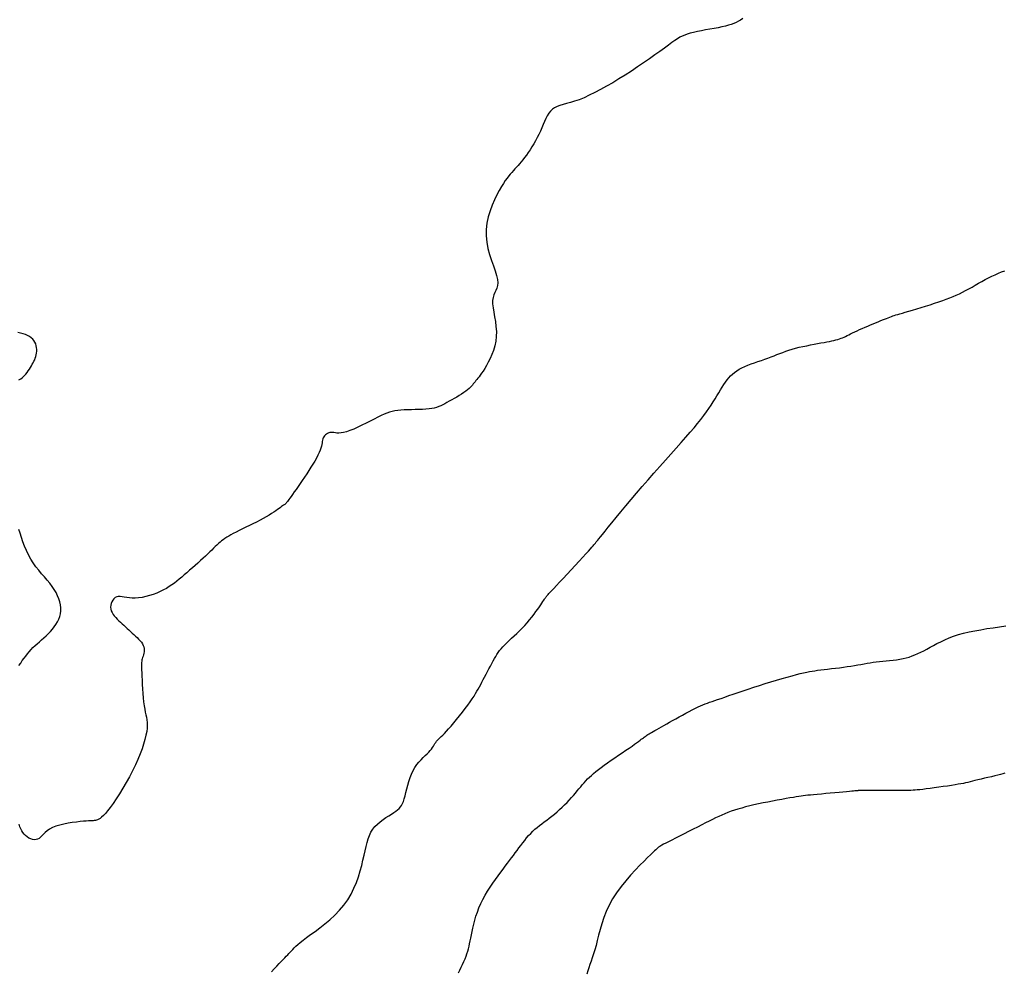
# Model space of a CAD drawing. Header units: millimetres. Extents: x 32690613 to 32693367, y 5343692 to 5344708.
# Tile 838 of 1009: x 32693004 to 32693023, y 5344319 to 5344337. Entities that reach past the tile are written whole.
import ezdxf

# ---------------------------------------------------------------- set-up
doc = ezdxf.new("R2010")
doc.units = ezdxf.units.MM
doc.header["$LTSCALE"] = 20
for name, color, linetype in [('02-DGM_HL_490.50', 52, 'Continuous'), ('02-DGM_HL_491.00', 62, 'Continuous'), ('02-DGM_HL_491.50', 72, 'Continuous'), ('02-DGM_HL_492.00', 82, 'Continuous')]:
    doc.layers.add(name, color=color, linetype=linetype)

msp = doc.modelspace()

# ---------------------------------------------------------------- linework, layer by layer
at = {"layer": '02-DGM_HL_490.50', "elevation": 490.5, "flags": 128}
msp.add_lwpolyline([(32693022.801, 5344322.661), (32693022.762, 5344322.65), (32693022.716, 5344322.638), (32693022.663, 5344322.624), (32693022.603, 5344322.61), (32693022.539, 5344322.594), (32693022.472, 5344322.578), (32693022.404, 5344322.562), (32693022.338, 5344322.546), (32693022.276, 5344322.531), (32693022.218, 5344322.517), (32693022.168, 5344322.505), (32693022.122, 5344322.493), (32693022.079, 5344322.483), (32693022.037, 5344322.473), (32693021.994, 5344322.464), (32693021.946, 5344322.455), (32693021.893, 5344322.445), (32693021.831, 5344322.435), (32693021.76, 5344322.424), (32693021.681, 5344322.412), (32693021.597, 5344322.4), (32693021.511, 5344322.388), (32693021.426, 5344322.376), (32693021.343, 5344322.365), (32693021.267, 5344322.355), (32693021.199, 5344322.347), (32693021.142, 5344322.34), (32693021.094, 5344322.335), (32693021.051, 5344322.331), (32693021.011, 5344322.328), (32693020.97, 5344322.326), (32693020.926, 5344322.325), (32693020.876, 5344322.325), (32693020.817, 5344322.325), (32693020.746, 5344322.325), (32693020.666, 5344322.325), (32693020.581, 5344322.325), (32693020.492, 5344322.325), (32693020.404, 5344322.325), (32693020.32, 5344322.326), (32693020.242, 5344322.326), (32693020.173, 5344322.326), (32693020.117, 5344322.326), (32693020.071, 5344322.326), (32693020.036, 5344322.325), (32693020.008, 5344322.325), (32693019.987, 5344322.324), (32693019.97, 5344322.324), (32693019.956, 5344322.323), (32693019.944, 5344322.322), (32693019.932, 5344322.321), (32693019.918, 5344322.32), (32693019.901, 5344322.318), (32693019.879, 5344322.316), (32693019.851, 5344322.313), (32693019.815, 5344322.309), (32693019.769, 5344322.305), (32693019.713, 5344322.3), (32693019.645, 5344322.294), (32693019.568, 5344322.287), (32693019.484, 5344322.279), (32693019.396, 5344322.271), (32693019.308, 5344322.264), (32693019.223, 5344322.256), (32693019.143, 5344322.249), (32693019.072, 5344322.242), (32693019.011, 5344322.236), (32693018.96, 5344322.231), (32693018.914, 5344322.226), (32693018.871, 5344322.221), (32693018.829, 5344322.215), (32693018.785, 5344322.208), (32693018.735, 5344322.2), (32693018.678, 5344322.19), (32693018.611, 5344322.179), (32693018.535, 5344322.166), (32693018.452, 5344322.151), (32693018.364, 5344322.135), (32693018.272, 5344322.118), (32693018.179, 5344322.1), (32693018.087, 5344322.081), (32693017.996, 5344322.062), (32693017.909, 5344322.043), (32693017.826, 5344322.024), (32693017.746, 5344322.004), (32693017.67, 5344321.983), (32693017.597, 5344321.963), (32693017.528, 5344321.941), (32693017.462, 5344321.919), (32693017.399, 5344321.896), (32693017.338, 5344321.872), (32693017.28, 5344321.846), (32693017.221, 5344321.82), (32693017.162, 5344321.791), (32693017.101, 5344321.76), (32693017.036, 5344321.727), (32693016.967, 5344321.691), (32693016.892, 5344321.653), (32693016.81, 5344321.611), (32693016.723, 5344321.568), (32693016.634, 5344321.523), (32693016.546, 5344321.479), (32693016.459, 5344321.436), (32693016.378, 5344321.395), (32693016.305, 5344321.358), (32693016.241, 5344321.325), (32693016.188, 5344321.298), (32693016.147, 5344321.276), (32693016.115, 5344321.258), (32693016.091, 5344321.244), (32693016.073, 5344321.233), (32693016.06, 5344321.224), (32693016.05, 5344321.217), (32693016.042, 5344321.211), (32693016.034, 5344321.205), (32693016.025, 5344321.197), (32693016.013, 5344321.186), (32693015.995, 5344321.17), (32693015.97, 5344321.147), (32693015.936, 5344321.115), (32693015.892, 5344321.072), (32693015.836, 5344321.017), (32693015.766, 5344320.948), (32693015.685, 5344320.867), (32693015.596, 5344320.775), (32693015.503, 5344320.674), (32693015.409, 5344320.566), (32693015.317, 5344320.451), (32693015.23, 5344320.332), (32693015.152, 5344320.211), (32693015.085, 5344320.088), (32693015.029, 5344319.966), (32693014.982, 5344319.845), (32693014.942, 5344319.727), (32693014.908, 5344319.613), (32693014.879, 5344319.503), (32693014.853, 5344319.4), (32693014.829, 5344319.305), (32693014.805, 5344319.218), (32693014.781, 5344319.138), (32693014.757, 5344319.064), (32693014.734, 5344318.996), (32693014.711, 5344318.93), (32693014.69, 5344318.867), (32693014.669, 5344318.805), (32693014.649, 5344318.742)], dxfattribs=at)
at = {"layer": '02-DGM_HL_491.00', "elevation": 491, "flags": 128}
msp.add_lwpolyline([(32693012.147, 5344318.77), (32693012.175, 5344318.824), (32693012.202, 5344318.879), (32693012.228, 5344318.934), (32693012.253, 5344318.988), (32693012.275, 5344319.041), (32693012.296, 5344319.092), (32693012.313, 5344319.142), (32693012.328, 5344319.19), (32693012.342, 5344319.238), (32693012.354, 5344319.287), (32693012.365, 5344319.337), (32693012.376, 5344319.39), (32693012.387, 5344319.446), (32693012.399, 5344319.507), (32693012.412, 5344319.572), (32693012.427, 5344319.642), (32693012.444, 5344319.716), (32693012.464, 5344319.793), (32693012.488, 5344319.873), (32693012.515, 5344319.954), (32693012.546, 5344320.037), (32693012.582, 5344320.119), (32693012.623, 5344320.202), (32693012.668, 5344320.284), (32693012.716, 5344320.364), (32693012.767, 5344320.442), (32693012.818, 5344320.519), (32693012.87, 5344320.592), (32693012.921, 5344320.662), (32693012.97, 5344320.729), (32693013.016, 5344320.791), (32693013.06, 5344320.85), (32693013.102, 5344320.905), (32693013.142, 5344320.959), (32693013.18, 5344321.01), (32693013.218, 5344321.06), (32693013.254, 5344321.109), (32693013.291, 5344321.157), (32693013.327, 5344321.206), (32693013.363, 5344321.255), (32693013.4, 5344321.304), (32693013.438, 5344321.352), (32693013.476, 5344321.399), (32693013.515, 5344321.444), (32693013.555, 5344321.487), (32693013.596, 5344321.529), (32693013.638, 5344321.568), (32693013.682, 5344321.605), (32693013.728, 5344321.641), (32693013.774, 5344321.676), (32693013.821, 5344321.711), (32693013.869, 5344321.747), (32693013.918, 5344321.784), (32693013.968, 5344321.823), (32693014.018, 5344321.864), (32693014.069, 5344321.907), (32693014.119, 5344321.952), (32693014.168, 5344321.998), (32693014.217, 5344322.045), (32693014.264, 5344322.092), (32693014.308, 5344322.139), (32693014.351, 5344322.185), (32693014.39, 5344322.23), (32693014.427, 5344322.273), (32693014.463, 5344322.316), (32693014.497, 5344322.357), (32693014.53, 5344322.398), (32693014.562, 5344322.437), (32693014.595, 5344322.475), (32693014.629, 5344322.513), (32693014.663, 5344322.549), (32693014.7, 5344322.585), (32693014.738, 5344322.62), (32693014.78, 5344322.657), (32693014.825, 5344322.694), (32693014.875, 5344322.733), (32693014.929, 5344322.774), (32693014.989, 5344322.818), (32693015.054, 5344322.864), (32693015.124, 5344322.913), (32693015.196, 5344322.963), (32693015.269, 5344323.012), (32693015.341, 5344323.061), (32693015.409, 5344323.108), (32693015.473, 5344323.152), (32693015.531, 5344323.191), (32693015.58, 5344323.226), (32693015.621, 5344323.256), (32693015.657, 5344323.282), (32693015.687, 5344323.304), (32693015.712, 5344323.323), (32693015.734, 5344323.34), (32693015.753, 5344323.354), (32693015.771, 5344323.367), (32693015.788, 5344323.38), (32693015.805, 5344323.391), (32693015.823, 5344323.403), (32693015.842, 5344323.415), (32693015.864, 5344323.427), (32693015.887, 5344323.441), (32693015.914, 5344323.456), (32693015.944, 5344323.474), (32693015.978, 5344323.493), (32693016.016, 5344323.515), (32693016.058, 5344323.539), (32693016.104, 5344323.566), (32693016.154, 5344323.594), (32693016.207, 5344323.624), (32693016.263, 5344323.656), (32693016.323, 5344323.689), (32693016.386, 5344323.724), (32693016.45, 5344323.76), (32693016.516, 5344323.796), (32693016.581, 5344323.831), (32693016.645, 5344323.865), (32693016.707, 5344323.898), (32693016.766, 5344323.927), (32693016.82, 5344323.954), (32693016.869, 5344323.976), (32693016.914, 5344323.996), (32693016.957, 5344324.013), (32693017, 5344324.03), (32693017.044, 5344324.045), (32693017.091, 5344324.061), (32693017.143, 5344324.079), (32693017.201, 5344324.099), (32693017.267, 5344324.121), (32693017.34, 5344324.147), (32693017.42, 5344324.175), (32693017.506, 5344324.205), (32693017.599, 5344324.236), (32693017.696, 5344324.269), (32693017.799, 5344324.303), (32693017.906, 5344324.338), (32693018.016, 5344324.373), (32693018.128, 5344324.408), (32693018.24, 5344324.442), (32693018.351, 5344324.475), (32693018.457, 5344324.506), (32693018.559, 5344324.535), (32693018.653, 5344324.561), (32693018.738, 5344324.583), (32693018.812, 5344324.603), (32693018.878, 5344324.618), (32693018.937, 5344324.632), (32693018.991, 5344324.643), (32693019.044, 5344324.652), (32693019.096, 5344324.66), (32693019.151, 5344324.668), (32693019.21, 5344324.675), (32693019.276, 5344324.683), (32693019.346, 5344324.691), (32693019.421, 5344324.7), (32693019.498, 5344324.709), (32693019.576, 5344324.719), (32693019.653, 5344324.729), (32693019.729, 5344324.739), (32693019.801, 5344324.75), (32693019.869, 5344324.761), (32693019.934, 5344324.772), (32693019.995, 5344324.784), (32693020.055, 5344324.795), (32693020.114, 5344324.805), (32693020.172, 5344324.815), (32693020.231, 5344324.825), (32693020.292, 5344324.833), (32693020.356, 5344324.84), (32693020.421, 5344324.846), (32693020.488, 5344324.852), (32693020.555, 5344324.859), (32693020.623, 5344324.866), (32693020.689, 5344324.874), (32693020.754, 5344324.884), (32693020.817, 5344324.896), (32693020.878, 5344324.91), (32693020.936, 5344324.927), (32693020.993, 5344324.947), (32693021.049, 5344324.969), (32693021.105, 5344324.993), (32693021.162, 5344325.02), (32693021.22, 5344325.05), (32693021.28, 5344325.082), (32693021.343, 5344325.116), (32693021.409, 5344325.152), (32693021.478, 5344325.189), (32693021.552, 5344325.226), (32693021.63, 5344325.263), (32693021.713, 5344325.299), (32693021.802, 5344325.333), (32693021.897, 5344325.364), (32693021.998, 5344325.392), (32693022.106, 5344325.417), (32693022.218, 5344325.44), (32693022.334, 5344325.46), (32693022.453, 5344325.48), (32693022.575, 5344325.498), (32693022.698, 5344325.516), (32693022.823, 5344325.534)], dxfattribs=at)
at = {"layer": '02-DGM_HL_491.50', "elevation": 491.5, "flags": 128}
msp.add_lwpolyline([(32693008.499, 5344318.787), (32693008.554, 5344318.847), (32693008.606, 5344318.901), (32693008.651, 5344318.949), (32693008.692, 5344318.991), (32693008.728, 5344319.029), (32693008.761, 5344319.062), (32693008.79, 5344319.093), (32693008.817, 5344319.121), (32693008.842, 5344319.147), (32693008.867, 5344319.173), (32693008.891, 5344319.199), (32693008.916, 5344319.227), (32693008.944, 5344319.256), (32693008.977, 5344319.288), (32693009.016, 5344319.323), (32693009.062, 5344319.362), (32693009.118, 5344319.407), (32693009.184, 5344319.457), (32693009.262, 5344319.514), (32693009.35, 5344319.577), (32693009.444, 5344319.647), (32693009.542, 5344319.723), (32693009.641, 5344319.805), (32693009.738, 5344319.893), (32693009.83, 5344319.988), (32693009.914, 5344320.088), (32693009.988, 5344320.194), (32693010.053, 5344320.304), (32693010.108, 5344320.417), (32693010.156, 5344320.53), (32693010.197, 5344320.644), (32693010.231, 5344320.755), (32693010.26, 5344320.863), (32693010.285, 5344320.965), (32693010.306, 5344321.061), (32693010.326, 5344321.15), (32693010.345, 5344321.233), (32693010.364, 5344321.31), (32693010.385, 5344321.382), (32693010.41, 5344321.449), (32693010.44, 5344321.511), (32693010.476, 5344321.568), (32693010.519, 5344321.621), (32693010.568, 5344321.67), (32693010.621, 5344321.716), (32693010.676, 5344321.758), (32693010.732, 5344321.796), (32693010.786, 5344321.831), (32693010.838, 5344321.864), (32693010.884, 5344321.894), (32693010.925, 5344321.921), (32693010.959, 5344321.948), (32693010.989, 5344321.974), (32693011.014, 5344322.003), (32693011.036, 5344322.035), (32693011.055, 5344322.071), (32693011.073, 5344322.113), (32693011.09, 5344322.162), (32693011.106, 5344322.22), (32693011.122, 5344322.285), (32693011.14, 5344322.355), (32693011.159, 5344322.428), (32693011.181, 5344322.502), (32693011.204, 5344322.575), (32693011.232, 5344322.646), (32693011.263, 5344322.713), (32693011.298, 5344322.774), (32693011.337, 5344322.829), (32693011.377, 5344322.879), (32693011.419, 5344322.924), (32693011.46, 5344322.966), (32693011.499, 5344323.004), (32693011.536, 5344323.039), (32693011.569, 5344323.072), (32693011.597, 5344323.104), (32693011.62, 5344323.133), (32693011.641, 5344323.161), (32693011.658, 5344323.188), (32693011.674, 5344323.214), (32693011.689, 5344323.238), (32693011.705, 5344323.261), (32693011.721, 5344323.283), (32693011.739, 5344323.304), (32693011.759, 5344323.326), (32693011.782, 5344323.349), (32693011.809, 5344323.374), (32693011.839, 5344323.403), (32693011.873, 5344323.437), (32693011.911, 5344323.478), (32693011.955, 5344323.526), (32693012.003, 5344323.581), (32693012.056, 5344323.644), (32693012.111, 5344323.711), (32693012.168, 5344323.782), (32693012.224, 5344323.853), (32693012.278, 5344323.923), (32693012.329, 5344323.991), (32693012.375, 5344324.055), (32693012.415, 5344324.112), (32693012.45, 5344324.164), (32693012.48, 5344324.213), (32693012.508, 5344324.258), (32693012.533, 5344324.302), (32693012.557, 5344324.345), (32693012.58, 5344324.39), (32693012.604, 5344324.436), (32693012.63, 5344324.486), (32693012.657, 5344324.537), (32693012.685, 5344324.591), (32693012.713, 5344324.645), (32693012.742, 5344324.699), (32693012.77, 5344324.751), (32693012.798, 5344324.802), (32693012.824, 5344324.851), (32693012.849, 5344324.895), (32693012.873, 5344324.937), (32693012.898, 5344324.977), (32693012.923, 5344325.015), (32693012.95, 5344325.052), (32693012.979, 5344325.089), (32693013.011, 5344325.127), (32693013.048, 5344325.165), (32693013.089, 5344325.206), (32693013.134, 5344325.248), (32693013.181, 5344325.292), (32693013.232, 5344325.338), (32693013.283, 5344325.386), (32693013.335, 5344325.435), (32693013.387, 5344325.487), (32693013.438, 5344325.54), (32693013.487, 5344325.595), (32693013.534, 5344325.65), (32693013.578, 5344325.706), (32693013.62, 5344325.76), (32693013.658, 5344325.812), (32693013.693, 5344325.861), (32693013.724, 5344325.906), (32693013.751, 5344325.946), (32693013.774, 5344325.98), (32693013.793, 5344326.009), (32693013.809, 5344326.033), (32693013.823, 5344326.053), (32693013.834, 5344326.07), (32693013.844, 5344326.084), (32693013.853, 5344326.097), (32693013.862, 5344326.108), (32693013.87, 5344326.118), (32693013.881, 5344326.13), (32693013.894, 5344326.145), (32693013.912, 5344326.164), (32693013.936, 5344326.19), (32693013.968, 5344326.223), (32693014.008, 5344326.266), (32693014.058, 5344326.319), (32693014.12, 5344326.385), (32693014.19, 5344326.461), (32693014.266, 5344326.543), (32693014.345, 5344326.628), (32693014.423, 5344326.713), (32693014.499, 5344326.795), (32693014.569, 5344326.871), (32693014.63, 5344326.937), (32693014.68, 5344326.992), (32693014.719, 5344327.035), (32693014.749, 5344327.069), (32693014.772, 5344327.095), (32693014.789, 5344327.114), (32693014.802, 5344327.129), (32693014.811, 5344327.14), (32693014.819, 5344327.15), (32693014.826, 5344327.159), (32693014.835, 5344327.17), (32693014.847, 5344327.185), (32693014.864, 5344327.206), (32693014.886, 5344327.234), (32693014.917, 5344327.271), (32693014.956, 5344327.319), (32693015.006, 5344327.381), (32693015.067, 5344327.457), (32693015.14, 5344327.546), (32693015.222, 5344327.647), (32693015.312, 5344327.757), (32693015.41, 5344327.875), (32693015.513, 5344327.998), (32693015.621, 5344328.125), (32693015.732, 5344328.255), (32693015.845, 5344328.384), (32693015.958, 5344328.512), (32693016.072, 5344328.639), (32693016.183, 5344328.763), (32693016.291, 5344328.883), (32693016.394, 5344328.999), (32693016.492, 5344329.109), (32693016.583, 5344329.213), (32693016.666, 5344329.309), (32693016.742, 5344329.399), (32693016.81, 5344329.483), (32693016.873, 5344329.561), (32693016.929, 5344329.636), (32693016.981, 5344329.706), (32693017.028, 5344329.773), (32693017.072, 5344329.838), (32693017.113, 5344329.902), (32693017.151, 5344329.963), (32693017.187, 5344330.023), (32693017.222, 5344330.081), (32693017.255, 5344330.136), (32693017.287, 5344330.188), (32693017.319, 5344330.238), (32693017.352, 5344330.285), (32693017.384, 5344330.329), (32693017.418, 5344330.37), (32693017.453, 5344330.408), (32693017.491, 5344330.444), (32693017.531, 5344330.477), (32693017.575, 5344330.508), (32693017.623, 5344330.538), (32693017.675, 5344330.565), (32693017.731, 5344330.592), (32693017.792, 5344330.617), (32693017.855, 5344330.642), (32693017.921, 5344330.665), (32693017.987, 5344330.688), (32693018.054, 5344330.711), (32693018.119, 5344330.733), (32693018.182, 5344330.756), (32693018.242, 5344330.778), (32693018.3, 5344330.801), (32693018.357, 5344330.823), (32693018.413, 5344330.846), (32693018.47, 5344330.868), (32693018.528, 5344330.889), (32693018.589, 5344330.91), (32693018.653, 5344330.929), (32693018.721, 5344330.948), (32693018.792, 5344330.966), (32693018.865, 5344330.983), (32693018.938, 5344330.998), (32693019.011, 5344331.013), (32693019.083, 5344331.027), (32693019.151, 5344331.04), (32693019.216, 5344331.051), (32693019.275, 5344331.062), (32693019.33, 5344331.073), (32693019.38, 5344331.082), (32693019.426, 5344331.092), (32693019.469, 5344331.101), (32693019.507, 5344331.11), (32693019.543, 5344331.12), (32693019.576, 5344331.13), (32693019.607, 5344331.142), (32693019.636, 5344331.154), (32693019.665, 5344331.167), (32693019.694, 5344331.18), (32693019.724, 5344331.195), (32693019.756, 5344331.212), (32693019.791, 5344331.229), (32693019.83, 5344331.248), (32693019.873, 5344331.268), (32693019.92, 5344331.289), (32693019.969, 5344331.311), (32693020.021, 5344331.334), (32693020.075, 5344331.357), (32693020.128, 5344331.379), (32693020.181, 5344331.402), (32693020.232, 5344331.423), (32693020.281, 5344331.444), (32693020.328, 5344331.463), (32693020.373, 5344331.482), (32693020.415, 5344331.499), (32693020.454, 5344331.516), (32693020.491, 5344331.531), (32693020.526, 5344331.544), (32693020.558, 5344331.557), (32693020.588, 5344331.568), (32693020.617, 5344331.578), (32693020.646, 5344331.588), (32693020.678, 5344331.598), (32693020.714, 5344331.609), (32693020.755, 5344331.621), (32693020.803, 5344331.635), (32693020.86, 5344331.652), (32693020.927, 5344331.671), (32693021.002, 5344331.693), (32693021.083, 5344331.717), (32693021.168, 5344331.743), (32693021.256, 5344331.77), (32693021.344, 5344331.797), (32693021.43, 5344331.824), (32693021.512, 5344331.852), (32693021.589, 5344331.878), (32693021.66, 5344331.904), (32693021.728, 5344331.93), (32693021.792, 5344331.956), (32693021.855, 5344331.983), (32693021.915, 5344332.011), (32693021.976, 5344332.041), (32693022.036, 5344332.073), (32693022.098, 5344332.106), (32693022.161, 5344332.141), (32693022.225, 5344332.178), (32693022.29, 5344332.214), (32693022.354, 5344332.251), (32693022.419, 5344332.286), (32693022.484, 5344332.321), (32693022.549, 5344332.353), (32693022.612, 5344332.382), (32693022.676, 5344332.41), (32693022.738, 5344332.435), (32693022.799, 5344332.458)], dxfattribs=at)
at = {"layer": '02-DGM_HL_492.00', "elevation": 492, "flags": 128}
for points in [[(32693017.69, 5344337.375), (32693017.649, 5344337.347), (32693017.607, 5344337.323), (32693017.563, 5344337.3), (32693017.517, 5344337.281), (32693017.467, 5344337.263), (32693017.412, 5344337.246), (32693017.351, 5344337.23), (32693017.285, 5344337.215), (32693017.211, 5344337.199), (32693017.132, 5344337.184), (32693017.05, 5344337.169), (32693016.967, 5344337.154), (32693016.885, 5344337.138), (32693016.807, 5344337.122), (32693016.733, 5344337.107), (32693016.667, 5344337.09), (32693016.609, 5344337.074), (32693016.558, 5344337.056), (32693016.511, 5344337.035), (32693016.465, 5344337.011), (32693016.418, 5344336.983), (32693016.367, 5344336.948), (32693016.309, 5344336.907), (32693016.242, 5344336.859), (32693016.163, 5344336.802), (32693016.074, 5344336.737), (32693015.975, 5344336.667), (32693015.869, 5344336.592), (32693015.756, 5344336.514), (32693015.639, 5344336.434), (32693015.519, 5344336.354), (32693015.398, 5344336.275), (32693015.276, 5344336.199), (32693015.155, 5344336.126), (32693015.035, 5344336.057), (32693014.919, 5344335.993), (32693014.806, 5344335.934), (32693014.698, 5344335.881), (32693014.595, 5344335.834), (32693014.499, 5344335.795), (32693014.41, 5344335.764), (32693014.329, 5344335.739), (32693014.254, 5344335.718), (32693014.186, 5344335.7), (32693014.125, 5344335.682), (32693014.07, 5344335.661), (32693014.021, 5344335.638), (32693013.978, 5344335.608), (32693013.94, 5344335.572), (32693013.907, 5344335.529), (32693013.877, 5344335.48), (32693013.85, 5344335.426), (32693013.824, 5344335.369), (32693013.798, 5344335.308), (32693013.772, 5344335.246), (32693013.745, 5344335.182), (32693013.715, 5344335.119), (32693013.682, 5344335.055), (32693013.649, 5344334.993), (32693013.614, 5344334.932), (32693013.578, 5344334.873), (32693013.542, 5344334.817), (32693013.506, 5344334.763), (32693013.471, 5344334.713), (32693013.437, 5344334.666), (32693013.404, 5344334.624), (32693013.372, 5344334.584), (32693013.34, 5344334.546), (32693013.309, 5344334.511), (32693013.279, 5344334.477), (32693013.249, 5344334.444), (32693013.219, 5344334.411), (32693013.189, 5344334.378), (32693013.158, 5344334.344), (32693013.127, 5344334.307), (32693013.094, 5344334.265), (32693013.06, 5344334.218), (32693013.023, 5344334.163), (32693012.984, 5344334.099), (32693012.942, 5344334.025), (32693012.897, 5344333.939), (32693012.851, 5344333.844), (32693012.806, 5344333.739), (32693012.765, 5344333.627), (32693012.729, 5344333.51), (32693012.703, 5344333.388), (32693012.687, 5344333.264), (32693012.685, 5344333.139), (32693012.697, 5344333.015), (32693012.721, 5344332.893), (32693012.753, 5344332.774), (32693012.79, 5344332.661), (32693012.827, 5344332.554), (32693012.862, 5344332.456), (32693012.89, 5344332.367), (32693012.908, 5344332.29), (32693012.914, 5344332.225), (32693012.908, 5344332.17), (32693012.894, 5344332.122), (32693012.876, 5344332.077), (32693012.855, 5344332.034), (32693012.836, 5344331.989), (32693012.821, 5344331.939), (32693012.812, 5344331.881), (32693012.813, 5344331.814), (32693012.821, 5344331.737), (32693012.835, 5344331.652), (32693012.85, 5344331.562), (32693012.866, 5344331.468), (32693012.878, 5344331.371), (32693012.886, 5344331.274), (32693012.885, 5344331.177), (32693012.875, 5344331.083), (32693012.856, 5344330.992), (32693012.831, 5344330.905), (32693012.8, 5344330.823), (32693012.765, 5344330.746), (32693012.729, 5344330.675), (32693012.693, 5344330.61), (32693012.658, 5344330.553), (32693012.626, 5344330.503), (32693012.597, 5344330.461), (32693012.571, 5344330.424), (32693012.548, 5344330.392), (32693012.526, 5344330.365), (32693012.506, 5344330.34), (32693012.488, 5344330.317), (32693012.47, 5344330.295), (32693012.453, 5344330.274), (32693012.436, 5344330.252), (32693012.419, 5344330.23), (32693012.4, 5344330.208), (32693012.378, 5344330.185), (32693012.353, 5344330.161), (32693012.324, 5344330.136), (32693012.291, 5344330.11), (32693012.252, 5344330.082), (32693012.209, 5344330.054), (32693012.162, 5344330.025), (32693012.114, 5344329.997), (32693012.064, 5344329.968), (32693012.015, 5344329.94), (32693011.967, 5344329.914), (32693011.922, 5344329.889), (32693011.88, 5344329.866), (32693011.84, 5344329.845), (32693011.801, 5344329.826), (32693011.762, 5344329.809), (32693011.721, 5344329.794), (32693011.676, 5344329.782), (32693011.628, 5344329.772), (32693011.573, 5344329.764), (32693011.512, 5344329.759), (32693011.445, 5344329.755), (32693011.374, 5344329.753), (32693011.302, 5344329.751), (32693011.228, 5344329.749), (32693011.156, 5344329.747), (32693011.086, 5344329.745), (32693011.021, 5344329.74), (32693010.962, 5344329.734), (32693010.906, 5344329.726), (32693010.854, 5344329.714), (32693010.802, 5344329.7), (32693010.75, 5344329.682), (32693010.696, 5344329.66), (32693010.637, 5344329.634), (32693010.572, 5344329.603), (32693010.501, 5344329.567), (32693010.424, 5344329.528), (32693010.344, 5344329.487), (32693010.262, 5344329.447), (32693010.182, 5344329.408), (32693010.104, 5344329.372), (32693010.031, 5344329.342), (32693009.965, 5344329.319), (32693009.908, 5344329.304), (32693009.858, 5344329.296), (32693009.815, 5344329.294), (32693009.778, 5344329.295), (32693009.746, 5344329.299), (32693009.717, 5344329.303), (32693009.69, 5344329.307), (32693009.665, 5344329.307), (32693009.64, 5344329.304), (32693009.616, 5344329.298), (32693009.593, 5344329.288), (32693009.571, 5344329.274), (32693009.552, 5344329.259), (32693009.534, 5344329.241), (32693009.52, 5344329.222), (32693009.508, 5344329.201), (32693009.5, 5344329.179), (32693009.495, 5344329.156), (32693009.491, 5344329.131), (32693009.487, 5344329.104), (32693009.482, 5344329.073), (32693009.475, 5344329.04), (32693009.465, 5344329.002), (32693009.451, 5344328.96), (32693009.431, 5344328.913), (32693009.407, 5344328.862), (32693009.377, 5344328.807), (32693009.345, 5344328.749), (32693009.309, 5344328.689), (32693009.27, 5344328.627), (32693009.229, 5344328.563), (32693009.187, 5344328.499), (32693009.144, 5344328.435), (32693009.101, 5344328.372), (32693009.059, 5344328.31), (32693009.018, 5344328.251), (32693008.979, 5344328.196), (32693008.942, 5344328.145), (32693008.91, 5344328.099), (32693008.882, 5344328.059), (32693008.859, 5344328.026), (32693008.84, 5344327.999), (32693008.825, 5344327.978), (32693008.813, 5344327.961), (32693008.803, 5344327.947), (32693008.795, 5344327.937), (32693008.788, 5344327.929), (32693008.782, 5344327.922), (32693008.775, 5344327.915), (32693008.767, 5344327.909), (32693008.758, 5344327.902), (32693008.747, 5344327.895), (32693008.734, 5344327.886), (32693008.718, 5344327.875), (32693008.699, 5344327.862), (32693008.677, 5344327.845), (32693008.651, 5344327.826), (32693008.62, 5344327.804), (32693008.585, 5344327.779), (32693008.546, 5344327.752), (32693008.502, 5344327.723), (32693008.453, 5344327.692), (32693008.4, 5344327.66), (32693008.341, 5344327.627), (32693008.277, 5344327.593), (32693008.21, 5344327.558), (32693008.14, 5344327.524), (32693008.07, 5344327.49), (32693008, 5344327.457), (32693007.933, 5344327.424), (32693007.868, 5344327.393), (32693007.809, 5344327.364), (32693007.756, 5344327.337), (32693007.708, 5344327.311), (32693007.666, 5344327.286), (32693007.627, 5344327.263), (32693007.592, 5344327.239), (32693007.559, 5344327.215), (32693007.528, 5344327.191), (32693007.497, 5344327.166), (32693007.467, 5344327.139), (32693007.436, 5344327.11), (32693007.405, 5344327.079), (32693007.372, 5344327.047), (32693007.337, 5344327.013), (32693007.299, 5344326.976), (32693007.259, 5344326.937), (32693007.216, 5344326.896), (32693007.169, 5344326.852), (32693007.119, 5344326.807), (32693007.066, 5344326.76), (32693007.013, 5344326.713), (32693006.958, 5344326.665), (32693006.904, 5344326.618), (32693006.851, 5344326.571), (32693006.799, 5344326.527), (32693006.75, 5344326.484), (32693006.702, 5344326.444), (32693006.655, 5344326.405), (32693006.608, 5344326.368), (32693006.559, 5344326.333), (32693006.507, 5344326.299), (32693006.453, 5344326.266), (32693006.394, 5344326.234), (32693006.33, 5344326.204), (32693006.262, 5344326.175), (32693006.192, 5344326.149), (32693006.12, 5344326.125), (32693006.048, 5344326.105), (32693005.977, 5344326.089), (32693005.909, 5344326.079), (32693005.844, 5344326.073), (32693005.784, 5344326.074), (32693005.729, 5344326.078), (32693005.678, 5344326.086), (32693005.631, 5344326.094), (32693005.589, 5344326.101), (32693005.55, 5344326.105), (32693005.514, 5344326.105), (32693005.482, 5344326.099), (32693005.452, 5344326.085), (32693005.426, 5344326.064), (32693005.404, 5344326.037), (32693005.386, 5344326.006), (32693005.373, 5344325.972), (32693005.365, 5344325.936), (32693005.362, 5344325.899), (32693005.366, 5344325.862), (32693005.376, 5344325.826), (32693005.391, 5344325.792), (32693005.411, 5344325.759), (32693005.435, 5344325.727), (32693005.463, 5344325.696), (32693005.493, 5344325.666), (32693005.524, 5344325.635), (32693005.557, 5344325.605), (32693005.589, 5344325.575), (32693005.622, 5344325.545), (32693005.654, 5344325.515), (32693005.686, 5344325.485), (32693005.719, 5344325.455), (32693005.751, 5344325.425), (32693005.784, 5344325.395), (32693005.816, 5344325.365), (32693005.849, 5344325.335), (32693005.88, 5344325.305), (32693005.91, 5344325.275), (32693005.938, 5344325.245), (32693005.963, 5344325.215), (32693005.985, 5344325.184), (32693006.001, 5344325.154), (32693006.013, 5344325.123), (32693006.02, 5344325.092), (32693006.021, 5344325.061), (32693006.018, 5344325.03), (32693006.013, 5344325), (32693006.005, 5344324.971), (32693005.997, 5344324.943), (32693005.988, 5344324.917), (32693005.981, 5344324.892), (32693005.975, 5344324.869), (32693005.97, 5344324.846), (32693005.968, 5344324.822), (32693005.966, 5344324.795), (32693005.966, 5344324.763), (32693005.967, 5344324.724), (32693005.968, 5344324.678), (32693005.97, 5344324.621), (32693005.973, 5344324.553), (32693005.976, 5344324.476), (32693005.98, 5344324.393), (32693005.985, 5344324.306), (32693005.991, 5344324.218), (32693005.998, 5344324.132), (32693006.007, 5344324.051), (32693006.016, 5344323.976), (32693006.028, 5344323.911), (32693006.039, 5344323.853), (32693006.051, 5344323.8), (32693006.062, 5344323.751), (32693006.07, 5344323.703), (32693006.076, 5344323.653), (32693006.078, 5344323.6), (32693006.075, 5344323.541), (32693006.067, 5344323.474), (32693006.053, 5344323.4), (32693006.034, 5344323.318), (32693006.008, 5344323.23), (32693005.977, 5344323.136), (32693005.939, 5344323.037), (32693005.896, 5344322.932), (32693005.846, 5344322.823), (32693005.79, 5344322.71), (32693005.73, 5344322.594), (32693005.666, 5344322.48), (32693005.6, 5344322.368), (32693005.535, 5344322.261), (32693005.471, 5344322.161), (32693005.411, 5344322.071), (32693005.355, 5344321.993), (32693005.305, 5344321.928), (32693005.261, 5344321.876), (32693005.223, 5344321.835), (32693005.189, 5344321.804), (32693005.159, 5344321.781), (32693005.132, 5344321.764), (32693005.108, 5344321.753), (32693005.087, 5344321.746), (32693005.067, 5344321.741), (32693005.046, 5344321.738), (32693005.025, 5344321.736), (32693005, 5344321.734), (32693004.97, 5344321.733), (32693004.934, 5344321.731), (32693004.889, 5344321.728), (32693004.835, 5344321.724), (32693004.77, 5344321.718), (32693004.697, 5344321.71), (32693004.617, 5344321.699), (32693004.535, 5344321.686), (32693004.452, 5344321.67), (32693004.372, 5344321.65), (32693004.298, 5344321.627), (32693004.231, 5344321.601), (32693004.175, 5344321.57), (32693004.128, 5344321.538), (32693004.088, 5344321.504), (32693004.054, 5344321.471), (32693004.025, 5344321.441), (32693003.997, 5344321.413), (32693003.969, 5344321.39), (32693003.941, 5344321.374), (32693003.909, 5344321.366), (32693003.876, 5344321.365), (32693003.841, 5344321.37), (32693003.805, 5344321.381), (32693003.77, 5344321.398), (32693003.737, 5344321.419), (32693003.706, 5344321.444), (32693003.678, 5344321.473), (32693003.653, 5344321.505), (32693003.632, 5344321.54), (32693003.613, 5344321.578), (32693003.595, 5344321.619), (32693003.578, 5344321.665)], [(32693003.571, 5344330.331), (32693003.611, 5344330.354), (32693003.647, 5344330.38), (32693003.68, 5344330.409), (32693003.709, 5344330.441), (32693003.735, 5344330.474), (32693003.758, 5344330.508), (32693003.78, 5344330.541), (32693003.8, 5344330.574), (32693003.819, 5344330.605), (32693003.837, 5344330.635), (32693003.854, 5344330.665), (32693003.869, 5344330.694), (32693003.883, 5344330.723), (32693003.895, 5344330.753), (32693003.905, 5344330.785), (32693003.913, 5344330.817), (32693003.919, 5344330.852), (32693003.922, 5344330.888), (32693003.923, 5344330.924), (32693003.92, 5344330.961), (32693003.913, 5344330.998), (32693003.903, 5344331.033), (32693003.888, 5344331.067), (32693003.869, 5344331.099), (32693003.844, 5344331.128), (32693003.815, 5344331.154), (32693003.781, 5344331.178), (32693003.743, 5344331.198), (32693003.701, 5344331.216), (32693003.656, 5344331.232), (32693003.608, 5344331.244), (32693003.557, 5344331.254)], [(32693003.576, 5344324.761), (32693003.61, 5344324.81), (32693003.642, 5344324.856), (32693003.675, 5344324.902), (32693003.708, 5344324.946), (32693003.741, 5344324.989), (32693003.776, 5344325.03), (32693003.812, 5344325.071), (32693003.85, 5344325.11), (32693003.89, 5344325.149), (32693003.932, 5344325.187), (32693003.975, 5344325.225), (32693004.019, 5344325.263), (32693004.063, 5344325.302), (32693004.107, 5344325.341), (32693004.149, 5344325.382), (32693004.19, 5344325.424), (32693004.229, 5344325.468), (32693004.265, 5344325.514), (32693004.298, 5344325.562), (32693004.327, 5344325.612), (32693004.351, 5344325.663), (32693004.371, 5344325.716), (32693004.384, 5344325.771), (32693004.392, 5344325.827), (32693004.392, 5344325.884), (32693004.386, 5344325.942), (32693004.374, 5344326.001), (32693004.355, 5344326.061), (32693004.331, 5344326.121), (32693004.3, 5344326.182), (32693004.264, 5344326.243), (32693004.223, 5344326.304), (32693004.176, 5344326.365), (32693004.126, 5344326.426), (32693004.073, 5344326.488), (32693004.018, 5344326.552), (32693003.963, 5344326.618), (32693003.908, 5344326.688), (32693003.856, 5344326.761), (32693003.807, 5344326.838), (32693003.763, 5344326.919), (32693003.722, 5344327.004), (32693003.686, 5344327.09), (32693003.653, 5344327.176), (32693003.624, 5344327.259), (32693003.599, 5344327.339), (32693003.576, 5344327.412)]]:
    msp.add_lwpolyline(points, dxfattribs=at)

doc.saveas('drawing.dxf')
